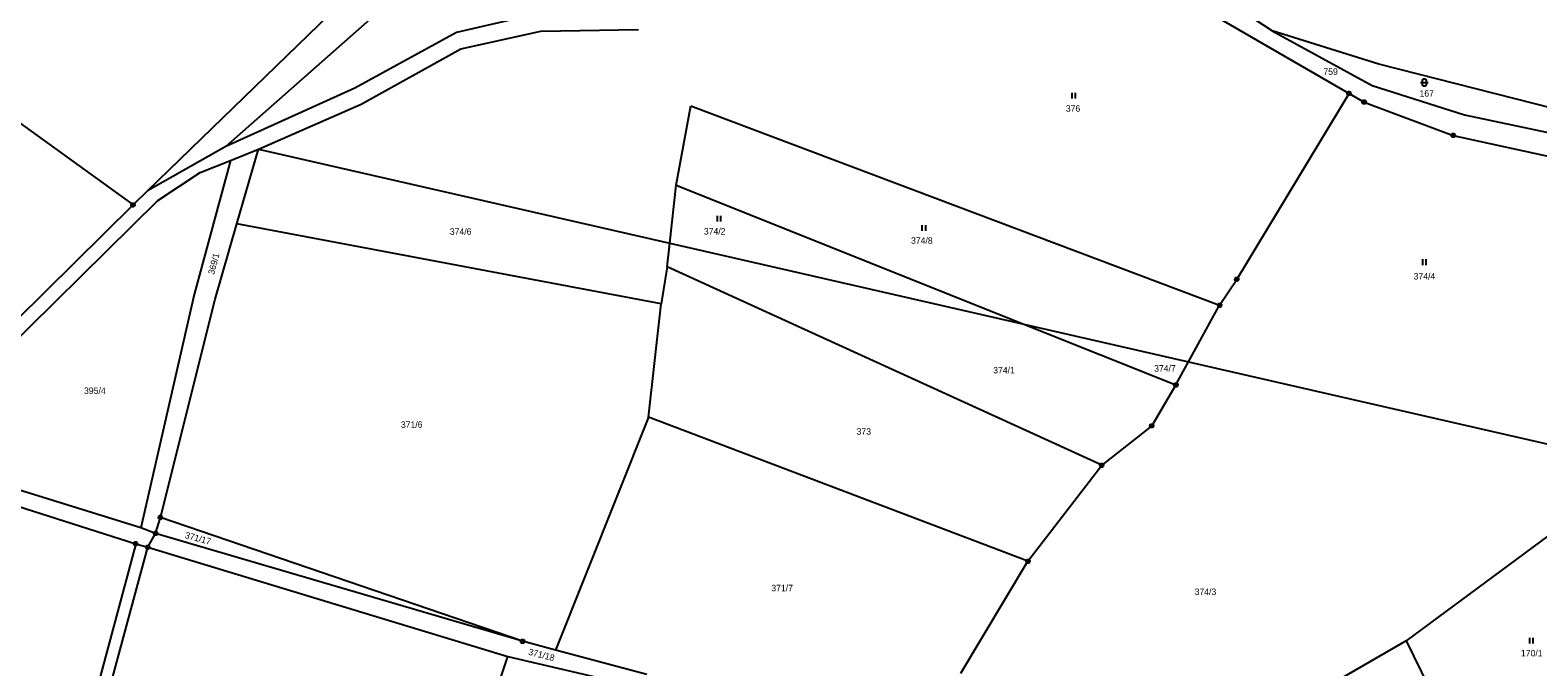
# Model space of a CAD drawing. Extents: x -694465 to -690527, y -983694 to -978978.
# Drawn here: x -693351.2 to -692954.4, y -980370.2 to -980202.5 of the extents above; entities that cross this region are included whole.
import ezdxf

# ---------------------------------------------------------------- set-up
doc = ezdxf.new("R2010")
doc.units = 0
for name, color, linetype in [('Vrstva 1', 7, 'Continuous'), ('Vrstva 18', 7, 'Continuous'), ('Vrstva 24', 7, 'Continuous'), ('Vrstva 25', 7, 'Continuous')]:
    doc.layers.add(name, color=color, linetype=linetype)

msp = doc.modelspace()

# ---------------------------------------------------------------- linework, layer by layer
at = {"layer": 'Vrstva 1'}
for points in [[(-693438.42, -980165.84), (-693324.08, -980248.52)], [(-693070.13, -980180.84), (-693004.04, -980219.16)], [(-693024.32, -980202.69), (-693062.32, -980177.69)], [(-693255.4, -980181.87), (-693320.31, -980244.8)], [(-693110.05, -980188.02), (-693126.509, -980193.592), (-693160.669, -980196.62), (-693211.261, -980197.918), (-693219.909, -980198.784), (-693238.935, -980203.11), (-693265.744, -980217.821), (-693299.65, -980233.14)], [(-693258.76, -980197.09), (-693299.65, -980233.14)], [(-693237.81, -980207.42), (-693216.77, -980202.8)], [(-693216.77, -980202.8), (-693191.09, -980202.33)], [(-692996.23, -980211.45), (-693024.32, -980202.69)], [(-693024.32, -980202.69), (-692998, -980217.1)], [(-693264.03, -980222.03), (-693237.81, -980207.42)], [(-692939.98, -980225.78), (-692996.23, -980211.45)], [(-693033.59, -980268.15), (-693004.04, -980219.16)], [(-693004.04, -980219.16), (-693000.06, -980221.46)], [(-692998, -980217.1), (-692973.64, -980224.85)], [(-693291.1, -980233.83), (-693264.03, -980222.03)], [(-693181.12, -980243.34), (-693177.28, -980222.44)], [(-693177.28, -980222.44), (-693038.12, -980274.96)], [(-693000.06, -980221.46), (-692976.61, -980230.23)], [(-692973.64, -980224.85), (-692937.96, -980232.35)], [(-692976.61, -980230.23), (-692948.44, -980236.44)], [(-693299.65, -980233.14), (-693320.31, -980244.8)], [(-693298.43, -980236.83), (-693291.1, -980233.83)], [(-693296.75, -980253.53), (-693291.1, -980233.83)], [(-693291.1, -980233.83), (-693182.81, -980258.62)], [(-693317.55, -980247.4), (-693306.4, -980239.98)], [(-693298.43, -980236.83), (-693307.95, -980272.1)], [(-693306.4, -980239.98), (-693298.43, -980236.83)], [(-693182.81, -980258.62), (-693181.12, -980243.34)], [(-693181.12, -980243.34), (-693089.61, -980279.95)], [(-693385.08, -980313.96), (-693317.55, -980247.4)], [(-693320.31, -980244.8), (-693324.08, -980248.52)], [(-693324.08, -980248.52), (-693385.73, -980309.4)], [(-693302.45, -980273.39), (-693296.75, -980253.53)], [(-693185.09, -980274.61), (-693296.75, -980253.53)], [(-693183.5, -980264.8), (-693182.81, -980258.62)], [(-693182.81, -980258.62), (-693089.61, -980279.95)], [(-693183.5, -980264.8), (-693185.09, -980274.61)], [(-693069.13, -980317.08), (-693183.5, -980264.8)], [(-693038.12, -980274.96), (-693033.59, -980268.15)], [(-693307.95, -980272.1), (-693322.04, -980333.52)], [(-693316.88, -980330.81), (-693302.45, -980273.39)], [(-693188.38, -980304.44), (-693185.09, -980274.61)], [(-693046.3, -980289.86), (-693038.12, -980274.96)], [(-693089.61, -980279.95), (-693049.63, -980295.94)], [(-693089.61, -980279.95), (-693046.3, -980289.86)], [(-693049.63, -980295.94), (-693046.3, -980289.86)], [(-693046.3, -980289.86), (-692926.72, -980317.23)], [(-693049.63, -980295.94), (-693055.99, -980306.71)], [(-693188.38, -980304.44), (-693212.93, -980365.75)], [(-693088.54, -980342.37), (-693188.38, -980304.44)], [(-693055.99, -980306.71), (-693069.13, -980317.08)], [(-693322.04, -980333.52), (-693385.08, -980313.96)], [(-693387.77, -980317.2), (-693323.39, -980337.74)], [(-693088.54, -980342.37), (-693069.13, -980317.08)], [(-692926.72, -980317.23), (-692988.97, -980363.32)], [(-693318.15, -980335.03), (-693316.88, -980330.81)], [(-693221.58, -980363.44), (-693316.88, -980330.81)], [(-693318.15, -980335.03), (-693322.04, -980333.52)], [(-693320.21, -980338.67), (-693318.15, -980335.03)], [(-693221.58, -980363.44), (-693318.15, -980335.03)], [(-693323.39, -980337.74), (-693343.13, -980411.7)], [(-693340.1, -980412.39), (-693320.21, -980338.67)], [(-693323.39, -980337.74), (-693320.21, -980338.67)], [(-693320.21, -980338.67), (-693225.4, -980367.45)], [(-693106.173, -980371.873), (-693088.54, -980342.37)], [(-693212.93, -980365.75), (-693221.58, -980363.44)], [(-692988.97, -980363.32), (-693038.46, -980391.96)], [(-692988.97, -980363.32), (-692966.89, -980408.53)], [(-693188.84, -980372.2), (-693212.93, -980365.75)], [(-693248.34, -980436.49), (-693225.4, -980367.45)], [(-693225.4, -980367.45), (-693195.39, -980374.43)]]:
    msp.add_lwpolyline(points, dxfattribs=at)
at = {"layer": 'Vrstva 24'}
for points in [[(-693003.886, -980218.684), (-693003.636, -980218.866), (-693003.54, -980219.16), (-693003.636, -980219.454), (-693003.886, -980219.636), (-693004.194, -980219.636), (-693004.444, -980219.454), (-693004.54, -980219.16), (-693004.444, -980218.866), (-693004.194, -980218.684)], [(-692999.906, -980220.984), (-692999.656, -980221.166), (-692999.56, -980221.46), (-692999.656, -980221.754), (-692999.906, -980221.936), (-693000.214, -980221.936), (-693000.464, -980221.754), (-693000.56, -980221.46), (-693000.464, -980221.166), (-693000.214, -980220.984)], [(-692976.456, -980229.754), (-692976.206, -980229.936), (-692976.11, -980230.23), (-692976.206, -980230.524), (-692976.456, -980230.706), (-692976.764, -980230.706), (-692977.014, -980230.524), (-692977.11, -980230.23), (-692977.014, -980229.936), (-692976.764, -980229.754)], [(-693323.926, -980248.044), (-693323.676, -980248.226), (-693323.58, -980248.52), (-693323.676, -980248.814), (-693323.926, -980248.996), (-693324.234, -980248.996), (-693324.484, -980248.814), (-693324.58, -980248.52), (-693324.484, -980248.226), (-693324.234, -980248.044)], [(-693033.436, -980267.674), (-693033.186, -980267.856), (-693033.09, -980268.15), (-693033.186, -980268.444), (-693033.436, -980268.626), (-693033.744, -980268.626), (-693033.994, -980268.444), (-693034.09, -980268.15), (-693033.994, -980267.856), (-693033.744, -980267.674)], [(-693037.966, -980274.484), (-693037.716, -980274.666), (-693037.62, -980274.96), (-693037.716, -980275.254), (-693037.966, -980275.436), (-693038.274, -980275.436), (-693038.524, -980275.254), (-693038.62, -980274.96), (-693038.524, -980274.666), (-693038.274, -980274.484)], [(-693049.476, -980295.464), (-693049.226, -980295.646), (-693049.13, -980295.94), (-693049.226, -980296.234), (-693049.476, -980296.416), (-693049.784, -980296.416), (-693050.034, -980296.234), (-693050.13, -980295.94), (-693050.034, -980295.646), (-693049.784, -980295.464)], [(-693055.836, -980306.234), (-693055.586, -980306.416), (-693055.49, -980306.71), (-693055.586, -980307.004), (-693055.836, -980307.186), (-693056.144, -980307.186), (-693056.394, -980307.004), (-693056.49, -980306.71), (-693056.394, -980306.416), (-693056.144, -980306.234)], [(-693068.976, -980316.604), (-693068.726, -980316.786), (-693068.63, -980317.08), (-693068.726, -980317.374), (-693068.976, -980317.556), (-693069.284, -980317.556), (-693069.534, -980317.374), (-693069.63, -980317.08), (-693069.534, -980316.786), (-693069.284, -980316.604)], [(-693316.726, -980330.334), (-693316.476, -980330.516), (-693316.38, -980330.81), (-693316.476, -980331.104), (-693316.726, -980331.286), (-693317.034, -980331.286), (-693317.284, -980331.104), (-693317.38, -980330.81), (-693317.284, -980330.516), (-693317.034, -980330.334)], [(-693317.996, -980334.554), (-693317.746, -980334.736), (-693317.65, -980335.03), (-693317.746, -980335.324), (-693317.996, -980335.506), (-693318.304, -980335.506), (-693318.554, -980335.324), (-693318.65, -980335.03), (-693318.554, -980334.736), (-693318.304, -980334.554)], [(-693323.236, -980337.264), (-693322.986, -980337.446), (-693322.89, -980337.74), (-693322.986, -980338.034), (-693323.236, -980338.216), (-693323.544, -980338.216), (-693323.794, -980338.034), (-693323.89, -980337.74), (-693323.794, -980337.446), (-693323.544, -980337.264)], [(-693320.056, -980338.194), (-693319.806, -980338.376), (-693319.71, -980338.67), (-693319.806, -980338.964), (-693320.056, -980339.146), (-693320.364, -980339.146), (-693320.614, -980338.964), (-693320.71, -980338.67), (-693320.614, -980338.376), (-693320.364, -980338.194)], [(-693088.386, -980341.894), (-693088.136, -980342.076), (-693088.04, -980342.37), (-693088.136, -980342.664), (-693088.386, -980342.846), (-693088.694, -980342.846), (-693088.944, -980342.664), (-693089.04, -980342.37), (-693088.944, -980342.076), (-693088.694, -980341.894)], [(-693221.426, -980362.964), (-693221.176, -980363.146), (-693221.08, -980363.44), (-693221.176, -980363.734), (-693221.426, -980363.916), (-693221.734, -980363.916), (-693221.984, -980363.734), (-693222.08, -980363.44), (-693221.984, -980363.146), (-693221.734, -980362.964)]]:
    msp.add_lwpolyline(points, close=True, dxfattribs=at)
for points in [[(-693004.159, -980219.16), (-693003.92, -980219.16)], [(-693000.179, -980221.46), (-692999.94, -980221.46)], [(-692976.729, -980230.23), (-692976.49, -980230.23)], [(-693324.199, -980248.52), (-693323.96, -980248.52)], [(-693033.709, -980268.15), (-693033.47, -980268.15)], [(-693038.239, -980274.96), (-693038, -980274.96)], [(-693049.749, -980295.94), (-693049.51, -980295.94)], [(-693056.109, -980306.71), (-693055.87, -980306.71)], [(-693069.249, -980317.08), (-693069.01, -980317.08)], [(-693316.999, -980330.81), (-693316.76, -980330.81)], [(-693318.269, -980335.03), (-693318.03, -980335.03)], [(-693323.509, -980337.74), (-693323.27, -980337.74)], [(-693320.329, -980338.67), (-693320.09, -980338.67)], [(-693088.659, -980342.37), (-693088.42, -980342.37)], [(-693221.699, -980363.44), (-693221.46, -980363.44)]]:
    msp.add_lwpolyline(points, dxfattribs=at)
at = {"layer": 'Vrstva 25'}
for points in [[(-692985.24, -980216.31), (-692983.24, -980216.31)], [(-693077.03, -980219), (-693077.03, -980220.5)], [(-693076.03, -980220.5), (-693076.03, -980219)], [(-693170.39, -980251.41), (-693170.39, -980252.91)], [(-693169.39, -980252.91), (-693169.39, -980251.41)], [(-693116.45, -980253.88), (-693116.45, -980255.38)], [(-693115.45, -980255.38), (-693115.45, -980253.88)], [(-692984.74, -980262.86), (-692984.74, -980264.36)], [(-692983.74, -980264.36), (-692983.74, -980262.86)], [(-692956.57, -980362.51), (-692956.57, -980364.01)], [(-692955.57, -980364.01), (-692955.57, -980362.51)]]:
    msp.add_lwpolyline(points, dxfattribs=at)
msp.add_lwpolyline([(-692984.74, -980215.81), (-692984.645, -980215.516), (-692984.395, -980215.334), (-692984.085, -980215.334), (-692983.835, -980215.516), (-692983.74, -980215.81), (-692983.74, -980216.81), (-692983.835, -980217.104), (-692984.085, -980217.286), (-692984.395, -980217.286), (-692984.645, -980217.104), (-692984.74, -980216.81)], close=True, dxfattribs=at)

# ---------------------------------------------------------------- texts
at = {"layer": 'Vrstva 18'}
for s, p in [('759', (-693010.791, -980214.28)), ('167', (-692985.496, -980220.02)), ('376', (-693078.573, -980223.98)), ('374/6', (-693240.703, -980256.39)), ('374/2', (-693173.844, -980256.34)), ('374/8', (-693119.323, -980258.75)), ('374/4', (-692987.043, -980268.17)), ('374/1', (-693097.692, -980292.91)), ('374/7', (-693055.333, -980292.42)), ('395/4', (-693336.977, -980298.31)), ('371/6', (-693253.583, -980307.22)), ('373', (-693133.643, -980309.03)), ('371/7', (-693156.093, -980350.27)), ('374/3', (-693044.673, -980351.25)), ('170/1', (-692958.794, -980367.4))]:
    msp.add_text(s, height=1.7, dxfattribs=at).set_placement(p)
for s, rotation, p in [('369/1', 75.74502, (-693302.721, -980266.984)), ('371/17', 344.69141, (-693310.551, -980336.224)), ('371/18', 345.60814, (-693220.15, -980366.959))]:
    msp.add_text(s, height=1.7, rotation=rotation, dxfattribs=at).set_placement(p)

doc.saveas('drawing.dxf')
